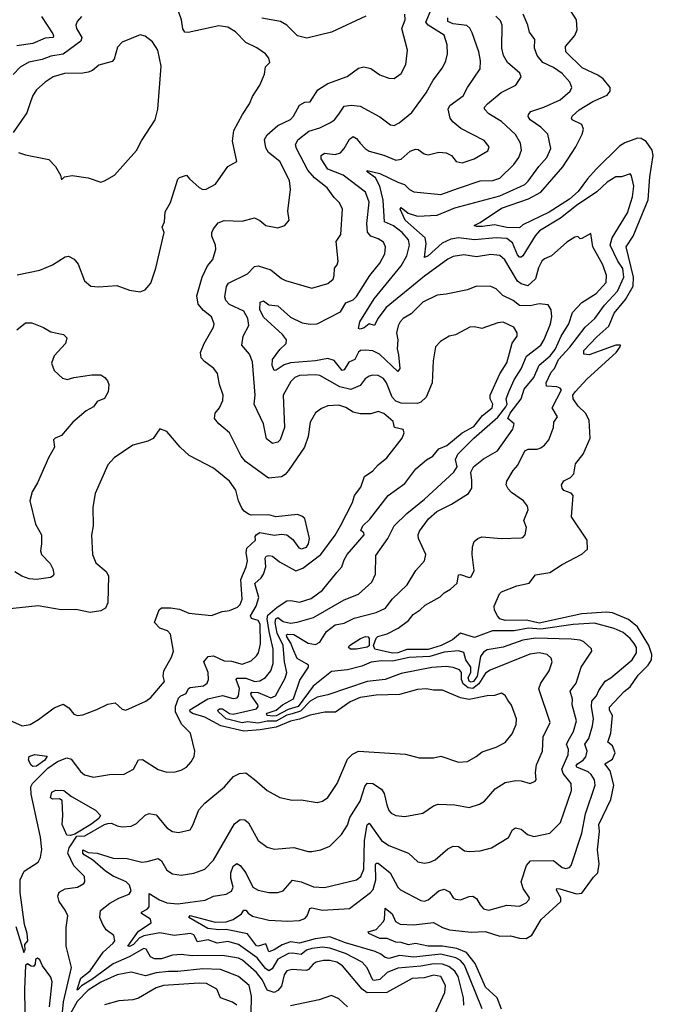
# Model space of a CAD drawing. Extents: x 1552033 to 1694788, y 811965 to 917215.
# Tile 625 of 632: x 1688202 to 1691744, y 898710 to 904215. Entities that reach past the tile are written whole.
import ezdxf

# ---------------------------------------------------------------- set-up
doc = ezdxf.new("R2010")
doc.units = 0

msp = doc.modelspace()

# ---------------------------------------------------------------- linework, layer by layer
at = {"layer": '0CON20XD'}
for points in [[(1688875, 902693.8), (1688902.5, 902705), (1688935, 902742.5), (1688963.1, 902825), (1689010, 903025), (1688998.8, 903055), (1689011.4, 903085), (1689015, 903140), (1689045, 903192.5), (1689085, 903322.5), (1689095, 903332.5), (1689135, 903346.2), (1689150.8, 903325), (1689205, 903277.1), (1689225, 903265.8), (1689245, 903267.1), (1689296.2, 903295), (1689366, 903394), (1689415, 903422.5), (1689390.5, 903535), (1689399.6, 903595), (1689447.3, 903685), (1689486.9, 903745), (1689503.9, 903786.1), (1689545, 903848), (1689569.8, 903910.2), (1689575, 903951.2), (1689600.8, 903975), (1689595, 904000), (1689575.8, 904025), (1689527.1, 904057.1), (1689465, 904087.5), (1689407.3, 904147.3), (1689365, 904172.5), (1689315, 904180.2), (1689143.6, 904143.6), (1689124.7, 904144.7), (1689113.1, 904163.1), (1689105.3, 904215), (1689051.7, 904371.7)], [(1688440.6, 898665), (1688445.8, 898724.2), (1688491.8, 898915), (1688460.8, 899035), (1688460.7, 899139.3), (1688470.5, 899205), (1688456.6, 899236.6), (1688423.1, 899285), (1688415.5, 899315), (1688423.2, 899336.8), (1688455, 899354.5), (1688524.2, 899364.2), (1688560, 899385), (1688565.8, 899395), (1688563.1, 899425), (1688504.8, 899484.8), (1688471.4, 899555), (1688477.5, 899585), (1688521, 899649), (1688565, 899652.4), (1688675, 899715.4), (1688695, 899720.4), (1688715, 899721.9), (1688746.8, 899706.8), (1688775, 899701.4), (1688825, 899706), (1688855, 899720), (1688903, 899767), (1688925, 899777.1), (1688965, 899768.6), (1689025, 899697.1), (1689055, 899675.6), (1689088.8, 899671.2), (1689153.9, 899686.1), (1689169.1, 899710.9), (1689202.2, 899797.8), (1689237.1, 899835), (1689347.1, 899925), (1689397, 899983), (1689430.2, 899999.8), (1689465, 900004.4), (1689515, 899967.5), (1689584.6, 899904.6), (1689655, 899865.6), (1689725, 899850.6), (1689775, 899853.1), (1689865, 899837.5), (1689895, 899845.6), (1689924.6, 899865.4), (1689975.8, 899945), (1690035, 900081.2), (1690062, 900108), (1690095, 900124.4), (1690358.8, 900108.8), (1690435, 900088), (1690515, 900088.6), (1690555, 900096.9), (1690655, 900064.4), (1690705, 900067.8), (1690753.8, 900095), (1690787.8, 900122.2), (1690865, 900147.8), (1690915, 900173.1), (1690955, 900221.2), (1690977.5, 900275), (1690978.5, 900305), (1690951.7, 900381.7), (1690931.1, 900411.1), (1690915, 900436.7), (1690895, 900450), (1690855, 900435.8), (1690815, 900434.2), (1690715, 900413.8), (1690665, 900422.5), (1690565, 900465.5), (1690515, 900465.5), (1690475, 900472.9), (1690425, 900470.3), (1690325, 900441), (1690195, 900438.1), (1690105, 900425.6), (1690049.3, 900400.7), (1689966.3, 900343.7), (1689906.8, 900343.2), (1689825, 900326.1), (1689766.7, 900303.3), (1689715, 900293.3), (1689635, 900258.4), (1689546.3, 900243.7), (1689455, 900237.2), (1689326.2, 900266.2), (1689235.9, 900315), (1689168.1, 900335), (1689154.7, 900345), (1689153.2, 900356.8), (1689252.8, 900417.2), (1689335.7, 900435.7), (1689395, 900418.7), (1689416.9, 900423.1), (1689425.3, 900434.7), (1689429.6, 900475), (1689412.5, 900525), (1689417.4, 900532.6), (1689465, 900532.8), (1689516.3, 900513.7), (1689545, 900518.8), (1689575, 900536.9), (1689605.3, 900575), (1689618, 900615), (1689618.9, 900695), (1689596.4, 900795), (1689585.7, 900865), (1689589.3, 900885), (1689640.6, 900929.4), (1689695, 900964.8), (1689717.8, 900967.8), (1689765, 900958.8), (1689831.9, 900978.1), (1689895.2, 901024.8), (1689975.2, 901124.8), (1690002.7, 901155), (1690014.7, 901195), (1690032.1, 901225), (1690127.1, 901335), (1690126.2, 901345), (1690109.3, 901359.3), (1690120, 901385), (1690158.4, 901421.6), (1690262, 901555), (1690355, 901622.5), (1690416.1, 901703.9), (1690475.7, 901754.3), (1690511.8, 901775), (1690544.8, 901815.2), (1690590, 901835), (1690674.3, 901905.7), (1690740.1, 901939.9), (1690789, 902001), (1690842.2, 902045), (1690846.2, 902065), (1690832.5, 902095), (1690831.3, 902115), (1690885.5, 902235), (1690924.2, 902295.8), (1690940.4, 902350.4), (1690954.1, 902405.9), (1690981.9, 902445), (1690983.3, 902465), (1690964.2, 902495), (1690905, 902523.4), (1690875, 902520.9), (1690785, 902488.2), (1690745, 902497.5), (1690717.5, 902495), (1690637.7, 902452.3), (1690602.5, 902445), (1690554.7, 902415.3), (1690526.9, 902385), (1690513, 902307), (1690507.3, 902185), (1690473.8, 902105), (1690445, 902077.1), (1690425, 902069.6), (1690335, 902070), (1690305, 902082.4), (1690283.1, 902105), (1690252.5, 902185), (1690235, 902207.9), (1690205, 902226.1), (1690175, 902228.2), (1690155, 902221.8), (1690133.4, 902206.6), (1690105, 902169.2), (1690052.8, 902147.2), (1689991.8, 902161.8), (1689878.6, 902225), (1689855, 902229.5), (1689765, 902225.3), (1689740.6, 902215), (1689717.2, 902192.8), (1689673.8, 902115), (1689682.2, 901935), (1689657.3, 901865), (1689645, 901853), (1689615, 901846.1), (1689580.9, 901870.9), (1689565.5, 901955), (1689512.2, 902065), (1689518.5, 902115), (1689502.2, 902302.2), (1689485.4, 902345.4), (1689443.3, 902395), (1689450, 902445), (1689482.1, 902505), (1689477.8, 902545), (1689455.4, 902585), (1689375, 902621.9), (1689354.7, 902645), (1689348, 902665), (1689357.6, 902722.4), (1689368.5, 902741.5), (1689475, 902793.5), (1689515, 902835.8), (1689535, 902838), (1689605, 902815.6), (1689665, 902767.5), (1689687.2, 902757.2), (1689835, 902714.4), (1689925, 902740), (1689953.1, 902765), (1689960, 902785), (1689960.6, 902825), (1689976.1, 902845), (1689982.4, 902865), (1689970, 902975), (1689996.7, 903013.3), (1690007.1, 903155), (1689990.1, 903190.1), (1689960.1, 903220.1), (1689920.6, 903275), (1689850.1, 903330.1), (1689813.2, 903373.2), (1689748.8, 903495), (1689744.2, 903515), (1689757.2, 903542.8), (1689817.8, 903592.2), (1689880.3, 903609.7), (1689939.8, 903640.2), (1689961.4, 903655), (1689986, 903686), (1690015, 903732.1), (1690055, 903736.5), (1690105, 903732.3), (1690215, 903671.9), (1690275, 903627.1), (1690295, 903624.3), (1690322.6, 903637.4), (1690394.7, 903695.3), (1690474.1, 903805.9), (1690512.9, 903877.1), (1690564.7, 903945.3), (1690583.3, 903985), (1690593.5, 904025), (1690590.4, 904075), (1690575, 904128.8), (1690484.5, 904184.5), (1690471.8, 904201.8), (1690502.8, 904275)], [(1690895, 898681.9), (1690870.6, 898745), (1690806.1, 898805), (1690747.9, 898937.9), (1690698.6, 898998.6), (1690645, 899020.9), (1690565, 899035.1), (1690484.9, 899034.9), (1690415, 899049.8), (1690375, 899041.5), (1690335, 899054.8), (1690305, 899057.3), (1690255, 899078.2), (1690215, 899076.7), (1690153.8, 899105), (1690150, 899115), (1690195, 899128.8), (1690235, 899172), (1690241.1, 899185), (1690245, 899247.5), (1690284.5, 899215), (1690301.9, 899171.9), (1690327.8, 899157.8), (1690405, 899153.4), (1690515, 899166.2), (1690565, 899138.4), (1690605, 899126.6), (1690725, 899113.7), (1690802.8, 899117.2), (1690885, 899089.8), (1690945, 899092.5), (1690995, 899079.1), (1691033.2, 899076.8), (1691063.7, 899096.3), (1691116.2, 899183.8), (1691226.5, 899285), (1691226.9, 899305), (1691201.7, 899348.3), (1691203.6, 899356.4), (1691221.2, 899355), (1691315, 899327.1), (1691345, 899330.5), (1691409.7, 899420.3), (1691434.1, 899445), (1691440.8, 899495), (1691432.5, 899572.5), (1691443.5, 899675), (1691440, 899715), (1691505.5, 899854.5), (1691523, 899935), (1691503.1, 900015), (1691471.8, 900055), (1691515, 900080.9), (1691530.3, 900115), (1691516.4, 900155), (1691488.5, 900175), (1691505.3, 900225), (1691515.9, 900324.1), (1691498.1, 900355), (1691498, 900372), (1691581.3, 900458.7), (1691615, 900484.1), (1691659.3, 900550.7), (1691715, 900605.7), (1691733.2, 900635), (1691736.2, 900666.2), (1691718.4, 900715), (1691655, 900820.2), (1691605, 900860.4), (1691515, 900898.4), (1691481.7, 900901.7), (1691345, 900893.3), (1691105, 900841.5), (1691035, 900857.2), (1690914.9, 900854.9), (1690886.4, 900865), (1690872.2, 900882.2), (1690855, 900914), (1690853.5, 900935), (1690883.2, 901005), (1690894.2, 901015.8), (1690980.8, 901049.1), (1691048.8, 901065), (1691085, 901110.6), (1691165, 901124), (1691235, 901169.2), (1691344.3, 901225.7), (1691376.2, 901255), (1691373.8, 901305), (1691285.5, 901435), (1691295.5, 901555.5), (1691285, 901567.1), (1691243.3, 901583.3), (1691233.9, 901595), (1691230, 901615), (1691242.7, 901637.3), (1691280, 901655), (1691300, 901675), (1691308.3, 901731.7), (1691352, 901785), (1691390.5, 901875), (1691384.3, 901975), (1691365, 902015.7), (1691324.1, 902054.1), (1691296.2, 902095), (1691294.4, 902115), (1691306.1, 902135), (1691373.4, 902206.6), (1691535.9, 902355), (1691559.2, 902385), (1691560, 902395), (1691535, 902394.4), (1691385, 902340.3), (1691355, 902344.4), (1691354.7, 902365), (1691427.9, 902442.1), (1691495, 902500.6), (1691524.8, 902575), (1691589.1, 902650.9), (1691631.1, 902725), (1691633.8, 902775), (1691591.4, 902945), (1691630.7, 903005), (1691715, 903208.1), (1691724.2, 903335.8), (1691743.6, 903455), (1691737.6, 903485), (1691703.1, 903533.1), (1691675, 903551.3), (1691655, 903553.2), (1691585, 903526.3), (1691555, 903507.6), (1691425, 903379), (1691375, 903325.2), (1691324.3, 903255), (1691275, 903211.3), (1691161.9, 903138.1), (1691015, 903067.4), (1690995, 903051.3), (1690925, 903052.4), (1690855, 903068), (1690788.1, 903058.1), (1690755, 903058.8), (1690742.5, 903065), (1690775, 903080.6), (1690895, 903161.6), (1691046, 903214), (1691115, 903250.3), (1691237.1, 903392.9), (1691311, 903505), (1691345.8, 903575), (1691353.8, 903603.8), (1691345, 903629.2), (1691290, 903655), (1691285.6, 903665), (1691290.4, 903675), (1691328.6, 903711.4), (1691405, 903757.6), (1691485, 903793.6), (1691502.2, 903815), (1691501.9, 903835), (1691463.1, 903885), (1691434.3, 903905), (1691346.3, 903946.3), (1691255.5, 904035), (1691252.5, 904065), (1691304.1, 904125.9), (1691317.6, 904157.6), (1691313.9, 904213.9), (1691285, 904260.6)], [(1688546.7, 904233.3), (1688522.2, 904205), (1688515.5, 904184.5), (1688518.5, 904165), (1688549.5, 904115), (1688543.6, 904095), (1688445, 904022.6), (1688375, 904010.3), (1688327.5, 903992.5), (1688253.3, 903976.8), (1688205, 903949.2), (1688165, 903907.9)], [(1688323.4, 904233.4), (1688386.8, 904136.8), (1688391.5, 904125), (1688388, 904115), (1688345, 904111.2), (1688275, 904082.4), (1688185, 904069.3)], [(1688225, 899000), (1688232.5, 899015), (1688230, 899045), (1688247.5, 899065), (1688243.3, 899105), (1688228, 899155), (1688204.7, 899334.7), (1688203.8, 899405), (1688226.7, 899453.3), (1688305.4, 899504.6), (1688318.9, 899531.1), (1688325.4, 899574.6), (1688317.1, 899645), (1688265.9, 899885), (1688263.5, 899925), (1688273.1, 899945), (1688359.1, 900030.9), (1688413.4, 900066.6), (1688465, 900086.9), (1688489.8, 900079.8), (1688542.1, 900012.1), (1688563.4, 899993.4), (1688615, 899980), (1688704.4, 899994.4), (1688785, 899996.9), (1688837.5, 900025), (1688865, 900077.5), (1688888.3, 900078.3), (1688975, 900022.1), (1689025, 900007.5), (1689070.7, 900009.3), (1689105, 900019.4), (1689133.7, 900036.3), (1689160, 900065), (1689176.7, 900095), (1689180.5, 900125), (1689156.7, 900225), (1689107.5, 900275), (1689072.9, 900342.9), (1689072.6, 900375), (1689089.5, 900420.5), (1689102.9, 900435), (1689131.9, 900448.1), (1689144.7, 900475), (1689155, 900481.8), (1689228.8, 900491.2), (1689250, 900505), (1689256.9, 900525), (1689255.4, 900565), (1689231.7, 900625), (1689255, 900653.9), (1689285, 900657.9), (1689345, 900630.3), (1689385, 900627.8), (1689445, 900611.6), (1689495, 900630.7), (1689525, 900657.5), (1689535.9, 900675), (1689547.2, 900725), (1689546.5, 900835), (1689535, 900855.6), (1689496.7, 900866.7), (1689491.7, 900881.7), (1689523.5, 900935), (1689539, 900985), (1689516.7, 901063.2), (1689552, 901095), (1689565.3, 901115), (1689577.6, 901155), (1689574.7, 901205), (1689579.4, 901215), (1689595, 901220), (1689615, 901214.7), (1689653.8, 901183.8), (1689745, 901132.5), (1689785, 901149.2), (1689884.8, 901225), (1689965, 901333.3), (1689994.6, 901385), (1690062.2, 901515), (1690073.1, 901555), (1690109.4, 901600.6), (1690128.5, 901661.5), (1690175, 901693.3), (1690205, 901726.2), (1690254.4, 901765), (1690338.9, 901875), (1690350, 901905), (1690344.5, 901924.5), (1690296.2, 901935), (1690288.7, 901968.7), (1690237.5, 902012.5), (1690205, 902024.5), (1690165, 902011.8), (1690105, 902010.3), (1690065, 902020.4), (1690025, 902047.1), (1689985, 902059.6), (1689925, 902056.4), (1689888.1, 902041.9), (1689855, 902017.1), (1689825.8, 901965), (1689814.5, 901885), (1689794.5, 901825), (1689705, 901694.4), (1689685, 901671.1), (1689665, 901658.8), (1689592.1, 901652.1), (1689463.1, 901745), (1689440.4, 901775), (1689375.4, 901905.4), (1689315, 901954.4), (1689290.6, 901985), (1689294.5, 902015), (1689318.2, 902045), (1689337.5, 902085), (1689339.5, 902115), (1689318.5, 902175), (1689307.4, 902237.4), (1689287.1, 902265), (1689234.7, 902304.7), (1689215.7, 902325), (1689212.9, 902355), (1689232.2, 902405), (1689284.4, 902495), (1689288.1, 902515), (1689274.5, 902554.5), (1689229.3, 902589.3), (1689199.2, 902625), (1689191.2, 902671.2), (1689222, 902775), (1689251.3, 902838.7), (1689281.2, 902875), (1689298.1, 902931.9), (1689295.6, 902955), (1689275.6, 903005), (1689275.6, 903025), (1689284.5, 903045.5), (1689311.7, 903078.3), (1689345, 903093.1), (1689445, 903089.2), (1689515, 903106.4), (1689545, 903091.9), (1689576.7, 903065), (1689645, 903050.6), (1689683.3, 903065), (1689708, 903095), (1689700.8, 903145), (1689715.5, 903265), (1689710.6, 903315), (1689655, 903422.9), (1689593.1, 903473.1), (1689577.8, 903497.8), (1689570.4, 903545), (1689585, 903571.9), (1689645, 903623.8), (1689715, 903656.5), (1689731.8, 903675), (1689765, 903736.9), (1689795, 903754.3), (1689826, 903755), (1689867.4, 903822.6), (1689925, 903858.9), (1690032.6, 903897.4), (1690095, 903943.8), (1690125, 903951.2), (1690165, 903942), (1690215, 903907.5), (1690265, 903887.5), (1690295, 903885.8), (1690334.2, 903915), (1690360, 903965), (1690368.9, 904045), (1690338.2, 904165), (1690356.7, 904215), (1690355.4, 904245)], [(1690254.8, 899824.8), (1690265, 899794.2), (1690278.2, 899778.2), (1690305, 899765.6), (1690355, 899758.9), (1690455, 899777.5), (1690515, 899818.6), (1690541.1, 899828.9), (1690635, 899824.5), (1690715, 899810), (1690771.7, 899828.3), (1690800, 899845), (1690860, 899915), (1690915, 899949.2), (1690975, 899961.1), (1691005, 899959.2), (1691055, 899944.4), (1691083.3, 899956.7), (1691088.1, 899965), (1691085.5, 900005.5), (1691091.6, 900048.4), (1691124.5, 900125), (1691128.5, 900205), (1691166.5, 900285), (1691104.5, 900474.5), (1691114.8, 900505.2), (1691162.3, 900575), (1691177.5, 900625), (1691172.7, 900645), (1691150, 900665), (1691105, 900674.2), (1691053.3, 900666.7), (1690831.3, 900578.7), (1690805, 900561.3), (1690768.8, 900501.2), (1690735, 900475.1), (1690709.3, 900479.3), (1690681.2, 900501.2), (1690671.6, 900525), (1690671.2, 900565), (1690659.9, 900579.9), (1690625, 900592.6), (1690585, 900598.3), (1690505, 900592.2), (1690335, 900558.7), (1690244.2, 900525.8), (1690145, 900514.7), (1689925, 900439.2), (1689865, 900426.5), (1689825, 900404.2), (1689771.6, 900348.4), (1689725.7, 900334.3), (1689695, 900326.1), (1689635, 900293.5), (1689585, 900292.6), (1689535, 900281), (1689475, 900289.9), (1689445, 900283.4), (1689355, 900305.8), (1689313.5, 900345), (1689310, 900355), (1689318.1, 900361.9), (1689335, 900361.7), (1689375, 900335.4), (1689395, 900332.2), (1689525, 900362.4), (1689534.8, 900375), (1689533, 900385), (1689498, 900435), (1689493.9, 900446.1), (1689500, 900455), (1689535, 900452.8), (1689605, 900423.3), (1689631.2, 900435), (1689686.3, 900533.7), (1689694.3, 900565), (1689681.9, 900625), (1689674.9, 900715), (1689641.6, 900785), (1689630.7, 900845), (1689634.4, 900865.6), (1689645, 900872.2), (1689675, 900849.4), (1689715, 900841.6), (1689753.6, 900846.4), (1689843.2, 900873.2), (1690015, 900971.1), (1690096.4, 901003.6), (1690170.9, 901069.1), (1690190, 901115), (1690191.7, 901218.3), (1690259.4, 901315), (1690295.7, 901385), (1690365.9, 901454.1), (1690464.1, 901535), (1690627.9, 901685), (1690647.1, 901715), (1690638.6, 901755), (1690651.8, 901785), (1690739.6, 901875), (1690875, 901993.3), (1690919.9, 902050.1), (1690926, 902065), (1690920.4, 902095), (1690935.2, 902135), (1690965, 902201.1), (1691005, 902262.9), (1691035, 902332.9), (1691115, 902394.7), (1691133.2, 902426.8), (1691168.6, 902515), (1691175.8, 902554.2), (1691173.3, 902593.3), (1691155, 902621.4), (1691105, 902626.7), (1691055, 902615.9), (1690996.1, 902616.1), (1690960, 902645), (1690903.1, 902673.1), (1690865, 902710.6), (1690835, 902722.9), (1690755, 902724.5), (1690705, 902704.5), (1690585, 902679.4), (1690534.7, 902675.3), (1690455, 902636.5), (1690390.2, 902569.8), (1690345, 902544.4), (1690328.5, 902525), (1690316.6, 902503.4), (1690308.5, 902465), (1690315.5, 902425), (1690312.5, 902375), (1690319.6, 902340.4), (1690326.2, 902265), (1690315, 902248.1), (1690212.4, 902345), (1690175, 902362.7), (1690132.2, 902367.8), (1690107.5, 902365), (1690095, 902355.5), (1690074.7, 902315.3), (1690040.8, 902299.2), (1690015, 902257.5), (1690005, 902253.8), (1689959.4, 902309.4), (1689925, 902320.4), (1689855, 902307), (1689715, 902296.7), (1689679.5, 902285), (1689635, 902254.5), (1689625, 902254.4), (1689612.3, 902282.3), (1689615.5, 902315), (1689655, 902370.8), (1689690.4, 902405), (1689692.7, 902425), (1689670.9, 902455), (1689565, 902551.1), (1689544.2, 902595), (1689545.7, 902635), (1689565, 902643.3), (1689595, 902620), (1689645, 902615.4), (1689715, 902551.1), (1689780.4, 902519.6), (1689825, 902511.9), (1689865, 902514.7), (1689995, 902582), (1690025, 902631.1), (1690065, 902647.8), (1690085, 902667.5), (1690158.9, 902785), (1690215, 902853.3), (1690242.9, 902905), (1690247.3, 902945), (1690235, 902971.4), (1690205, 902990), (1690163.8, 903003.8), (1690146.2, 903026.2), (1690142.4, 903075), (1690155.7, 903195), (1690135, 903250), (1690009.6, 903345), (1689925, 903379.7), (1689887.2, 903437.2), (1689886.7, 903455), (1689905, 903469.6), (1689965, 903461.6), (1689995, 903471.2), (1690016, 903494), (1690045, 903546.9), (1690065, 903562.2), (1690085, 903550.6), (1690105, 903525.5), (1690132.9, 903495), (1690155, 903480.8), (1690237.5, 903457.5), (1690305, 903430.4), (1690335, 903435.5), (1690385, 903480.5), (1690415, 903490.6), (1690428.3, 903488.3), (1690463.3, 903465), (1690485, 903460), (1690545, 903474.2), (1690585, 903471.4), (1690615, 903455.8), (1690641.2, 903421.2), (1690675, 903413.8), (1690742.4, 903437.6), (1690818.7, 903481.3), (1690825.8, 903505), (1690798.6, 903538.6), (1690667.1, 903607.1), (1690623, 903643), (1690608.9, 903665), (1690596.4, 903715), (1690606.5, 903735), (1690681.1, 903788.9), (1690705, 903835.8), (1690775, 903940), (1690776.9, 903985), (1690768.2, 904035), (1690730.6, 904140.6), (1690717.7, 904167.7), (1690701.9, 904181.9), (1690625, 904191.4), (1690594.7, 904205), (1690594.7, 904225)], [(1690137.1, 904235), (1689945, 904144.5), (1689807.4, 904112.6), (1689754.1, 904124.1), (1689695, 904184.4), (1689658.8, 904205), (1689555, 904222.8)], [(1690224.8, 899624.8), (1690265, 899598), (1690375, 899554.4), (1690427, 899507), (1690465, 899498.5), (1690495, 899503.5), (1690525, 899517.5), (1690595, 899579.4), (1690625, 899594.4), (1690655, 899592.2), (1690688.3, 899568.3), (1690715, 899563.3), (1690775, 899567.5), (1690840, 899585), (1690935, 899643.1), (1690955.7, 899685), (1690973.4, 899696.6), (1691005, 899689.4), (1691039.9, 899659.9), (1691075, 899648.5), (1691165, 899666.7), (1691225, 899725.8), (1691286.7, 899905), (1691284.6, 899945), (1691240.6, 900000.6), (1691232.7, 900025), (1691267.1, 900105), (1691268.9, 900135), (1691258.7, 900165), (1691275.3, 900195), (1691298, 900235), (1691313.6, 900295), (1691289.6, 900385), (1691292.5, 900415), (1691279.5, 900460.5), (1691312.2, 900505), (1691340.8, 900595), (1691400, 900685), (1691397.9, 900697.9), (1691356.1, 900736.1), (1691335, 900746.4), (1691285, 900751.6), (1691085, 900756.1), (1691015, 900744.8), (1690905, 900707.5), (1690815, 900692), (1690795, 900679.5), (1690776.7, 900655), (1690758.1, 900545), (1690737.8, 900515), (1690725, 900510.7), (1690715, 900515.7), (1690709.4, 900535), (1690722.9, 900567.1), (1690724, 900595), (1690696.4, 900635), (1690685, 900676.5), (1690655, 900686.3), (1690575, 900679.3), (1690495, 900654.4), (1690378.3, 900648.3), (1690285, 900627.6), (1690225, 900630.7), (1690167.1, 900622.9), (1690115, 900599.5), (1690035, 900579.2), (1689945, 900570), (1689842, 900488), (1689759, 900375), (1689702.3, 900357.7), (1689635, 900322.9), (1689615, 900320.7), (1689587.1, 900325), (1689581.9, 900331.9), (1689585, 900337.9), (1689635, 900355.2), (1689671.2, 900385), (1689732.3, 900417.7), (1689768.4, 900521.6), (1689817, 900595), (1689816, 900605), (1689805, 900614.3), (1689753.5, 900643.5), (1689728.8, 900698.8), (1689718.2, 900728.2), (1689694.2, 900765), (1689693.9, 900775), (1689700.9, 900779.1), (1689735, 900776.6), (1689815, 900728.8), (1689855, 900721.6), (1689879.2, 900735), (1689916.5, 900795), (1689965, 900831.8), (1690015, 900840.7), (1690070.8, 900869.1), (1690195, 900900), (1690245.7, 900925), (1690284.2, 900975), (1690368.2, 901055), (1690416.9, 901135), (1690465, 901190), (1690472.5, 901225), (1690431.8, 901315), (1690428.8, 901335), (1690436.7, 901355), (1690486.9, 901425), (1690533.5, 901465), (1690615, 901505.5), (1690710.8, 901565), (1690730, 901595), (1690729.1, 901639.1), (1690724.2, 901685), (1690738, 901715), (1690795, 901760), (1690872.2, 901805), (1690958.8, 901925), (1690965.6, 901955.6), (1690930, 901985), (1690942.9, 902015), (1691005.4, 902095), (1691020.8, 902149.2), (1691075, 902214.5), (1691106.1, 902283.9), (1691166.7, 902335), (1691195, 902370.7), (1691228.8, 902445), (1691270.5, 902515), (1691292.1, 902577.9), (1691345, 902632.8), (1691425, 902684.7), (1691479.6, 902745), (1691481.3, 902785), (1691461.2, 902845), (1691405.5, 902944.5), (1691395, 903018.8), (1691345, 902992), (1691335, 902990), (1691322, 903002), (1691305, 902999.4), (1691259.5, 902970.5), (1691175.3, 902894.7), (1691135, 902877.5), (1691120.6, 902865), (1691101.9, 902828.1), (1691085, 902766.9), (1691042.9, 902727.1), (1691005, 902738.4), (1690985, 902753.4), (1690913, 902873), (1690885, 902896.2), (1690835, 902902.5), (1690755, 902889.1), (1690685, 902900.9), (1690625, 902891.6), (1690594.4, 902875.6), (1690465, 902781.2), (1690250.3, 902605), (1690202.9, 902545), (1690185.4, 902504.6), (1690155, 902514.6), (1690127.2, 902492.8), (1690105, 902485.4), (1690095, 902488.6), (1690103.6, 902525), (1690183.3, 902655), (1690335, 902837.9), (1690365.8, 902895), (1690380.9, 902955), (1690375.3, 902985), (1690339.7, 903025), (1690292.1, 903062.1), (1690240.3, 903085), (1690233.4, 903205), (1690214.5, 903285), (1690189.9, 903329.9), (1690143.5, 903365), (1690145, 903372.5), (1690215, 903355.3), (1690315, 903305.9), (1690353.5, 903293.5), (1690380, 903265), (1690405, 903252.7), (1690555, 903237.9), (1690653.8, 903273.8), (1690775, 903313.3), (1690846.6, 903316.6), (1690885, 903329.4), (1690963.8, 903405), (1690992.3, 903445), (1691006.7, 903485), (1691001.8, 903525), (1690972.4, 903572.4), (1690895, 903645.4), (1690825, 903687.7), (1690799.5, 903715), (1690799.5, 903725), (1690816.5, 903745), (1690892.8, 903807.2), (1690975, 903848.1), (1691005.6, 903895), (1690996.6, 903916.6), (1690928.9, 903975), (1690905.4, 904015.4), (1690896.9, 904055), (1690899.6, 904185), (1690889.5, 904209.5), (1690862.9, 904235)], [(1691403.4, 900266.6), (1691408.4, 900305), (1691397.6, 900375), (1691399.7, 900405), (1691425.3, 900435), (1691438.2, 900465), (1691475, 900517.3), (1691505.5, 900535), (1691624.6, 900635), (1691650.6, 900675), (1691648.9, 900705), (1691636.9, 900726.9), (1691615, 900755.5), (1691575, 900788.1), (1691525, 900810.6), (1691415, 900841), (1691295, 900833.7), (1691115, 900807.7), (1691046.7, 900813.3), (1690965, 900797.9), (1690845, 900798.8), (1690745, 900760.6), (1690665, 900784.4), (1690621.7, 900748.3), (1690557.9, 900715), (1690485, 900694.2), (1690365.6, 900694.4), (1690315.6, 900675), (1690285, 900672.5), (1690186.8, 900695), (1690179.1, 900715), (1690193.6, 900756.4), (1690204, 900766), (1690255, 900781.7), (1690317.3, 900812.7), (1690374.6, 900855), (1690401.2, 900888.8), (1690441.2, 900915), (1690468.3, 900941.7), (1690551.5, 900988.5), (1690575, 901011.1), (1690609.6, 901030.4), (1690646.9, 901065), (1690655, 901111.2), (1690666.7, 901113.3), (1690715, 901096.2), (1690725, 901100), (1690741.4, 901135), (1690731.1, 901225), (1690733, 901267), (1690743, 901297), (1690762, 901315), (1690785.6, 901324.4), (1690895, 901314.4), (1691005, 901317.5), (1691015, 901320), (1691027.5, 901335), (1691034, 901375), (1691020, 901415), (1691044, 901475), (1691040, 901495), (1691017.1, 901525), (1690950.6, 901570.6), (1690931.4, 901591.4), (1690921.9, 901615), (1690925.5, 901634.5), (1690959.5, 901695), (1690986.2, 901725), (1691025, 901804.2), (1691045, 901812.9), (1691095, 901814.5), (1691115, 901821.9), (1691135, 901835.6), (1691159.1, 901865), (1691185.4, 901935), (1691186.9, 901965), (1691207.8, 901995), (1691178.8, 902045), (1691230, 902145), (1691223.8, 902155), (1691205, 902163.1), (1691146.7, 902166.7), (1691144.8, 902185), (1691172.9, 902245), (1691191.4, 902265), (1691213, 902315), (1691276.2, 902383.8), (1691362.9, 902495), (1691416.2, 902543.8), (1691470.5, 902619.5), (1691542.6, 902697.4), (1691578.5, 902775), (1691573.1, 902823.1), (1691546, 902865), (1691503, 902955), (1691512.9, 902995), (1691599, 903135), (1691627.9, 903225), (1691634.6, 903285), (1691622.6, 903342.6), (1691615, 903352.5), (1691565, 903335.8), (1691535, 903335.7), (1691485, 903306), (1691427.7, 903252.3), (1691315, 903175.7), (1691224.9, 903105.1), (1691108.2, 903035), (1691083.2, 903006.8), (1691015, 902894.4), (1691005, 902886.7), (1690995, 902888.1), (1690985, 902900.6), (1690957.1, 902967.1), (1690925, 902991.4), (1690865, 902995.5), (1690745, 902984.8), (1690655, 902995.9), (1690611.8, 902988.2), (1690564.1, 902965.9), (1690485, 902894.2), (1690464.6, 902884.6), (1690474, 902964), (1690468.3, 902995), (1690356.3, 903095), (1690328.9, 903155), (1690335, 903164.2), (1690373.4, 903133.4), (1690425, 903116), (1690535, 903122.1), (1690635, 903163.5), (1690885, 903230.4), (1691001.8, 903281.8), (1691025, 903293.3), (1691045, 903312.9), (1691103.1, 903395), (1691149.3, 903445), (1691171.2, 903495), (1691153.8, 903575), (1691115, 903613.9), (1691055.6, 903655), (1691043.7, 903673.7), (1691045.6, 903685), (1691058.6, 903701.4), (1691132.5, 903725), (1691222.3, 903767.7), (1691279.4, 903815), (1691289.1, 903835), (1691277.9, 903865), (1691233.8, 903915), (1691185, 903947.8), (1691126.1, 903976.1), (1691093.6, 904015), (1691080.4, 904055), (1691081.1, 904105), (1691052.1, 904145), (1691042.5, 904185), (1691016.3, 904245)], [(1688655, 903306.7), (1688675, 903313.3), (1688732.5, 903345), (1688855, 903484.2), (1688881.8, 903538.2), (1688958.6, 903655), (1688973.3, 903715), (1688992.5, 903955), (1688973.6, 904045), (1688945, 904091.4), (1688903.4, 904123.4), (1688875, 904130), (1688775, 904088.6), (1688748.1, 904061.9), (1688730, 903995), (1688718.8, 903981.2), (1688645, 903960), (1688608.5, 903931.5), (1688585, 903921.9), (1688554.5, 903915.5), (1688452.5, 903915), (1688388, 903895), (1688345, 903866.4), (1688295, 903821.9), (1688275, 903792), (1688262.9, 903755), (1688241.8, 903695), (1688164.4, 903585)], [(1688195, 903472.5), (1688235, 903459.5), (1688365, 903434), (1688401.2, 903395), (1688430, 903345), (1688435, 903320), (1688453, 903337), (1688495, 903343.3), (1688585, 903330), (1688655, 903306.7)], [(1688187.7, 902787.7), (1688315, 902814.3), (1688385, 902844.3), (1688455, 902889.2), (1688475, 902892.5), (1688505.6, 902875.6), (1688527.8, 902847.8), (1688564.3, 902754.3), (1688600, 902725), (1688645, 902721.2), (1688745, 902728.8), (1688815, 902702.5), (1688875, 902693.8)], [(1688185, 902480), (1688235, 902520.8), (1688270.3, 902520.3), (1688334.6, 902494.6), (1688375, 902470), (1688447.5, 902455), (1688465, 902436.7), (1688458, 902405), (1688394.2, 902335), (1688378.8, 902295), (1688394.3, 902254.3), (1688441.1, 902211.1), (1688467.4, 902202.6), (1688505, 902214.3), (1688605, 902229.2), (1688655, 902228.8), (1688677.5, 902215), (1688693.3, 902195), (1688700, 902175), (1688696.7, 902135), (1688675, 902097.5), (1688635, 902080), (1688615, 902050.8), (1688572.4, 902027.6), (1688498.6, 901965), (1688435, 901889.2), (1688400, 901875), (1688390, 901865), (1688395.5, 901824.5), (1688362, 901765), (1688301.4, 901625), (1688270.5, 901575), (1688258.5, 901525), (1688290.8, 901395), (1688322.9, 901335), (1688324.4, 901285), (1688318.5, 901245), (1688322.7, 901225), (1688372.7, 901175), (1688387.3, 901145), (1688392.5, 901115), (1688388.8, 901105), (1688374.4, 901095.6), (1688295, 901085.2), (1688255, 901088.5), (1688214.1, 901104.1), (1688175, 901128)], [(1688145, 900297.8), (1688215, 900267.5), (1688260, 900275), (1688307.4, 900302.6), (1688395, 900367.8), (1688445, 900387.1), (1688477.3, 900367.3), (1688505, 900331.2), (1688524.2, 900324.2), (1688555, 900327.8), (1688632.1, 900357.9), (1688695, 900387.9), (1688735, 900396), (1688775, 900360), (1688795, 900354.4), (1688905.9, 900404.1), (1688934.4, 900425), (1689012, 900515), (1689004, 900545), (1689008.1, 900575), (1689050, 900650), (1689060.8, 900685), (1689045, 900778.8), (1689027.4, 900797.4), (1688985, 900813.3), (1688955.4, 900845), (1688980.8, 900915), (1688995, 900925.6), (1689045, 900926.4), (1689095, 900918.2), (1689147.6, 900897.6), (1689273.4, 900883.4), (1689334.3, 900905.7), (1689375, 900911.8), (1689419.5, 900930.5), (1689435, 900944.3), (1689445.9, 900975), (1689438, 901085), (1689467.8, 901155), (1689475, 901190), (1689467.5, 901235), (1689470.6, 901259.4), (1689520, 901305), (1689517.5, 901325), (1689523.8, 901335), (1689545, 901347.3), (1689625, 901333.5), (1689665, 901338), (1689695, 901334), (1689729.4, 901309.4), (1689761.4, 901261.4), (1689776.8, 901256.8), (1689804.2, 901265), (1689816.2, 901285), (1689821.5, 901315), (1689795, 901426.7), (1689779.7, 901439.7), (1689755, 901447.5), (1689634.4, 901434.4), (1689595, 901447.1), (1689495.5, 901445.5), (1689480.2, 901450.2), (1689456.4, 901466.4), (1689443.8, 901483.8), (1689424.3, 901525), (1689409.4, 901585), (1689375.4, 901635.4), (1689285, 901706.5), (1689148.3, 901778.3), (1689098, 901825), (1689025, 901913.3), (1688985, 901927.5), (1688947.3, 901872.7), (1688917.7, 901857.7), (1688835, 901836.9), (1688730, 901765), (1688694.3, 901725.7), (1688624.2, 901565), (1688610.3, 901489.7), (1688612.5, 901385), (1688603, 901333), (1688608.8, 901225), (1688628, 901178), (1688685, 901130), (1688698.6, 901105), (1688694.2, 900955), (1688681.2, 900925), (1688655, 900910), (1688595, 900900), (1688515, 900917.1), (1688434.3, 900915.7), (1688305, 900936.9), (1688113.6, 900916.4)], [(1690085, 900694.7), (1690050, 900695), (1690040, 900705), (1690046.2, 900715), (1690106, 900755), (1690135, 900767.1), (1690150.5, 900765), (1690155.9, 900755), (1690155.9, 900714.1), (1690145, 900706.2), (1690085, 900694.7)], [(1690787.4, 898685), (1690688.5, 898928.5), (1690665, 898954.4), (1690639.9, 898969.9), (1690555, 898990.4), (1690405, 898973.6), (1690325, 898982.3), (1690265, 898965.2), (1690245, 898970.8), (1690220.7, 898990.7), (1690188.9, 899005), (1690023.5, 899053.5), (1689935, 899086.1), (1689853.4, 899076.6), (1689765, 899051.1), (1689715, 899058.3), (1689668.4, 899041.6), (1689625, 899013.6), (1689595, 899002.5), (1689577.9, 899047.9), (1689535.6, 899034.4), (1689525, 899037), (1689474.6, 899104.6), (1689355, 899128.1), (1689315, 899125.6), (1689254.1, 899134.1), (1689146.7, 899195), (1689155, 899206.2), (1689295, 899169.1), (1689355, 899170.5), (1689395, 899183.5), (1689442, 899215), (1689455, 899235.6), (1689465, 899236.9), (1689479.5, 899219.5), (1689502.7, 899202.7), (1689595, 899180), (1689700, 899175), (1689765, 899179.1), (1689795, 899189.2), (1689808.8, 899205), (1689824.5, 899245), (1689835, 899249.6), (1689895, 899235.3), (1690045, 899244.6), (1690162.9, 899335), (1690177.7, 899352.3), (1690192.2, 899405), (1690191.2, 899488.8), (1690195, 899498.9), (1690205, 899499.6), (1690272.9, 899445), (1690314.6, 899365), (1690330, 899350), (1690445, 899289.4), (1690465, 899286.7), (1690485, 899293.6), (1690545, 899343.3), (1690575, 899353.1), (1690605, 899339.2), (1690624.4, 899304.4), (1690637.7, 899297.7), (1690665, 899294), (1690715, 899312.9), (1690735, 899314.2), (1690755, 899301.2), (1690775, 899266.2), (1690795, 899242.9), (1690825, 899235.6), (1690925, 899264.3), (1690995, 899258.1), (1691033.7, 899276.3), (1691050, 899295), (1691051.4, 899305), (1691017, 899357), (1691005.7, 899395), (1691034.5, 899485), (1691058, 899512), (1691185, 899513.8), (1691235, 899474.4), (1691255, 899469.2), (1691275, 899474), (1691284, 899485), (1691343.9, 899666.1), (1691365.3, 899775), (1691418.2, 899935), (1691415.3, 899965), (1691396.9, 899995), (1691378.6, 900008.6), (1691315.3, 900035), (1691312.8, 900042.8), (1691320, 900055), (1691351.6, 900075), (1691367.3, 900092.7), (1691374.1, 900125), (1691361.2, 900165), (1691383.2, 900195), (1691403.4, 900266.6)], [(1688275, 900039.2), (1688265, 900046.7), (1688251.5, 900075), (1688254.6, 900095.4), (1688285, 900106.7), (1688355, 900097.5), (1688342, 900075), (1688295, 900040.4), (1688275, 900039.2)], [(1688485, 899653.2), (1688464.5, 899654.5), (1688438.8, 899715), (1688443.3, 899765), (1688438.3, 899848.3), (1688425, 899858.6), (1688385, 899856.9), (1688373.7, 899863.7), (1688381.4, 899895), (1688403, 899907), (1688448.8, 899905), (1688492.2, 899872.2), (1688625, 899795.3), (1688653.5, 899765), (1688645, 899748.1), (1688598.5, 899715), (1688509.3, 899660.7), (1688485, 899653.2)], [(1690522.9, 898655), (1690577.9, 898775), (1690581.9, 898815), (1690555.4, 898865), (1690515, 898871.8), (1690463.3, 898856.8), (1690395, 898854), (1690253.5, 898776.5), (1690145, 898774.4), (1690115.8, 898795), (1690005.6, 898925.6), (1689975, 898944.8), (1689935.2, 898955.2), (1689900, 898955), (1689858.6, 898945), (1689841.5, 898935), (1689816.6, 898903.4), (1689805, 898899.3), (1689725, 898904.7), (1689695, 898896), (1689679.4, 898875), (1689665, 898811.5), (1689645, 898786), (1689625, 898776.6), (1689585, 898789.1), (1689558.5, 898845), (1689525, 898887.6), (1689447.3, 898957.3), (1689425, 898968), (1689335, 898982), (1689165, 898980.8), (1689105, 898988.2), (1689055, 898984.1), (1688995, 898964.3), (1688955, 898963.7), (1688933.8, 898975), (1688908.3, 899018.3), (1688895, 899021.5), (1688814, 898976), (1688725, 898936.3), (1688605, 898847.6), (1688546.7, 898813.3), (1688525, 898788.6), (1688522.4, 898792.4), (1688543.1, 898855), (1688595, 898896.1), (1688668.3, 899001.7), (1688725, 899050.9), (1688732.7, 899065), (1688727.1, 899095), (1688685, 899125.7), (1688666.4, 899155), (1688650.5, 899195), (1688652.9, 899235), (1688705, 899275.4), (1688756.4, 899303.6), (1688814.3, 899325), (1688824.6, 899345), (1688815.3, 899375), (1688796.1, 899395), (1688725, 899426.2), (1688681.2, 899455), (1688607.9, 899517.9), (1688562.8, 899545), (1688554.6, 899555.4), (1688555, 899573.8), (1688585, 899558.2), (1688635, 899555.3), (1688725, 899527.2), (1688802.5, 899525), (1688885, 899504.7), (1688915, 899507.3), (1688975, 899525.6), (1688995, 899512.5), (1689025, 899459.2), (1689055, 899440), (1689105, 899431.4), (1689175, 899442.5), (1689237.5, 899465), (1689284.5, 899515), (1689401.7, 899718.3), (1689435, 899742.2), (1689460.6, 899740.6), (1689481.4, 899725), (1689535, 899626), (1689585, 899588.6), (1689625, 899576.9), (1689735, 899586.9), (1689814.5, 899564.5), (1689835.7, 899564.3), (1689885, 899574.2), (1689935, 899594), (1690001.1, 899658.9), (1690035, 899712), (1690048, 899755), (1690105.3, 899845), (1690131.9, 899928.1), (1690144.1, 899945.9), (1690175, 899944.5), (1690225, 899912.5), (1690238.6, 899888.6), (1690254.8, 899824.8)], [(1690684.2, 898705), (1690682, 898745), (1690652.6, 898865), (1690633.5, 898895), (1690601.3, 898921.3), (1690565, 898933.4), (1690516.2, 898936.2), (1690445, 898922.6), (1690315, 898912.3), (1690255, 898886.8), (1690215, 898847.8), (1690185, 898843.1), (1690175, 898845.4), (1690145, 898913.6), (1690115.5, 898945), (1690023.4, 898993.4), (1689935.6, 899024.4), (1689895, 899028.6), (1689835, 899022.4), (1689805, 899011.6), (1689775, 898987.4), (1689726.1, 898996.1), (1689705, 898994), (1689645, 898962), (1689612.5, 898907.5), (1689595, 898897), (1689575, 898909.4), (1689529.2, 898969.2), (1689425, 899043.2), (1689365, 899060.7), (1689305, 899051.9), (1689255, 899070.7), (1689195, 899058.2), (1689175, 899098.2), (1689156.5, 899106.5), (1689065, 899094.3), (1688985, 899109.1), (1688895, 899092.2), (1688870, 899080), (1688837.8, 899045), (1688815, 899033), (1688806, 899035), (1688865, 899119.4), (1688937, 899165), (1688933.8, 899185), (1688883.1, 899216.9), (1688882.9, 899225), (1688915, 899241.5), (1688925.9, 899255), (1688925, 899329.2), (1688983.8, 899293.8), (1689025, 899277.2), (1689085, 899270.7), (1689155, 899281.6), (1689238.9, 899291.1), (1689285.8, 899314.2), (1689355, 899324.7), (1689385, 899342.1), (1689394.2, 899365), (1689381.7, 899415), (1689382.6, 899445), (1689395, 899482.2), (1689415, 899497.7), (1689435, 899486.4), (1689466.4, 899445), (1689505.6, 899365), (1689535, 899347.5), (1689595, 899334.6), (1689645, 899335.4), (1689675.4, 899344.6), (1689726.2, 899403.8), (1689775, 899394.7), (1689845, 899366.9), (1689905, 899363.1), (1690085, 899405.4), (1690107.8, 899425), (1690125.2, 899464.8), (1690128.8, 899625), (1690145, 899712.9), (1690155, 899722), (1690224.8, 899624.8)], [(1688179.4, 899145), (1688225, 899000)], [(1688368.1, 898695), (1688383.8, 898835), (1688375, 898860.8), (1688330, 898925), (1688315, 898958.8), (1688301.7, 898968.3), (1688290.7, 898959.3), (1688287.5, 898935), (1688278.3, 898921.7), (1688265, 898922.5), (1688245, 898936.7), (1688233.5, 898926.5), (1688227.9, 898795), (1688230.6, 898665)], [(1689495.8, 898655.8), (1689498.3, 898755), (1689484, 898815), (1689424.4, 898865), (1689325, 898904.8), (1689225, 898908.4), (1689085, 898892.7), (1689034, 898894), (1688965, 898885.2), (1688905, 898869.5), (1688825, 898890.3), (1688745.9, 898874.1), (1688655, 898833.5), (1688585, 898789.3), (1688522.3, 898725), (1688485, 898657.7)], [(1689416.1, 898705), (1689392.2, 898722.2), (1689325, 898745.8), (1689303.7, 898793.6), (1689245.3, 898825.3), (1689205, 898827.9), (1689005, 898815.6), (1688965, 898802.5), (1688865.3, 898744.7), (1688834.7, 898735.3), (1688755, 898729.1), (1688675, 898707.1)], [(1690034.8, 898694.8), (1689985, 898739.4), (1689945, 898758), (1689875, 898734.4), (1689715, 898701.1)]]:
    msp.add_lwpolyline(points, dxfattribs=at)

doc.saveas('drawing.dxf')
